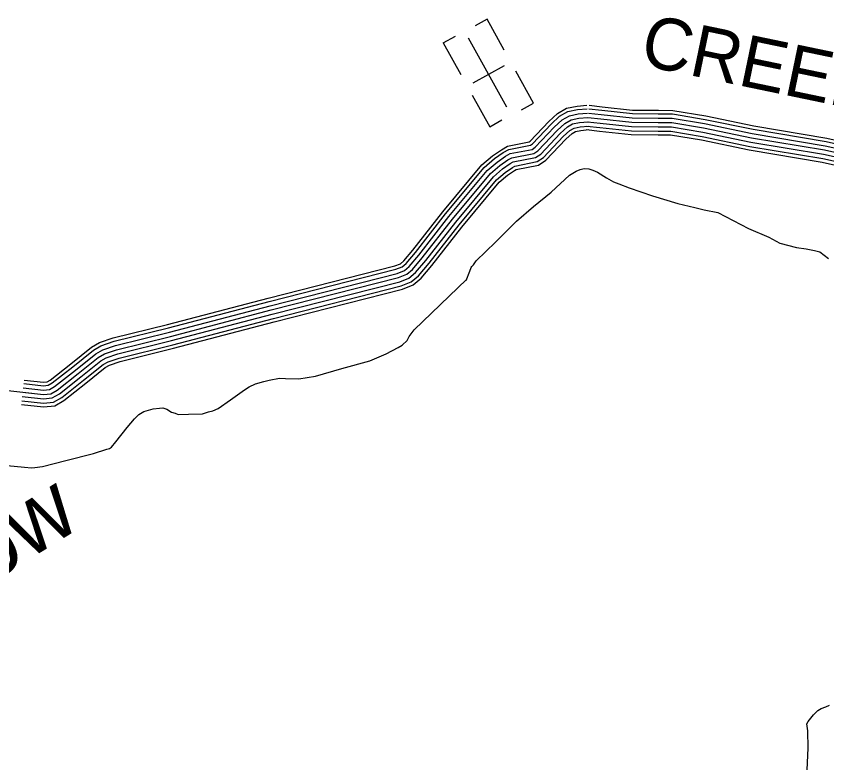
# Model space of a CAD drawing. Extents: x 1551132 to 1791609, y 378168 to 563823.
# Drawn here: x 1618102 to 1623885, y 497744 to 503098 of the extents above; entities that cross this region are included whole.
import ezdxf

# ---------------------------------------------------------------- set-up
doc = ezdxf.new("R2010")
doc.units = 0
for name, color, linetype in [('DESIGN - DRAINAGE - Bridges and Cross Drains Size Text', 7, 'Continuous'), ('DESIGN - ROW - Right-of-Way and Easement Labels', 7, 'Continuous'), ('DESIGN - TRANSPORTATION - Text', 7, 'Continuous'), ('DESIGN - UTILITIES - Cable (Underground) with Text', 7, 'Continuous'), ('SURVEY - CONTROL with Text', 7, 'Continuous')]:
    doc.layers.add(name, color=color, linetype=linetype)

msp = doc.modelspace()

# ---------------------------------------------------------------- linework, layer by layer
at = {"layer": 'DESIGN - TRANSPORTATION - Text'}
for points in [[(1621311.259, 501212.579), (1621337.975, 501278.481), (1621348.258, 501304.44), (1621352.342, 501312.424), (1621364.483, 501324.332), (1621382.799, 501352.216), (1621520.388, 501485.178), (1621672.176, 501636.032), (1621791.448, 501741.102), (1621918.687, 501842.079), (1622050.142, 501963.074), (1622096.525, 501992.683), (1622124.691, 502004.425), (1622152.815, 502012.167), (1622186.831, 502007.809), (1622214.797, 501999.509), (1622248.713, 501985.133), (1622314.411, 501944.366), (1622362.21, 501915.815), (1622402.134, 501901.373), (1622473.966, 501872.58), (1622641.695, 501816.746), (1622821.441, 501760.794), (1622943.379, 501733.502), (1623009.328, 501716.793), (1623107.942, 501696.943)], [(1623107.942, 501696.943), (1623325.187, 501584.474), (1623470.792, 501520.847), (1623550.498, 501477.929), (1623668.412, 501448.67), (1623738.427, 501437.937), (1623796.401, 501425.328), (1623836.383, 501416.903), (1623898.015, 501370.16)], [(1618038.361, 499892.535), (1618160.458, 499881.276), (1618210.498, 499876.768), (1618234.556, 499878.526), (1618290.73, 499885.985), (1618455.451, 499928.436), (1618654.304, 499978.563), (1618748.786, 500009.688), (1618768.86, 500013.497), (1618782.985, 500023.38), (1618813.417, 500061.173), (1618892.582, 500162.634), (1618945.314, 500226.269), (1618977.672, 500256.02), (1619011.954, 500277.729), (1619078.27, 500297.113), (1619124.402, 500302.663), (1619148.46, 500304.43), (1619176.409, 500294.121), (1619210.258, 500273.729), (1619236.224, 500265.445), (1619258.174, 500257.203), (1619330.314, 500258.479), (1619430.52, 500261.479), (1619474.735, 500275.071), (1619504.868, 500282.788), (1619543.109, 500300.446), (1619631.89, 500361.715), (1619730.779, 500432.9), (1619765.062, 500454.609), (1619809.353, 500476.218), (1619869.618, 500491.652), (1619905.775, 500501.319), (1619980.065, 500516.611), (1620024.097, 500512.152), (1620118.245, 500511.202), (1620236.642, 500530.061), (1620425.521, 500584.304), (1620624.442, 500640.448), (1620741.139, 500689.399), (1620827.745, 500734.642), (1620855.953, 500750.401), (1620890.361, 500784.135), (1620906.669, 500812.044), (1620941.209, 500859.82), (1621314.426, 501220.388)], [(1623743.792, 497722.249), (1623751.95, 497875.92), (1623749.2, 498000.273), (1623745.542, 498034.39), (1623741.692, 498050.474), (1623751.875, 498066.408), (1623790.424, 498114.142), (1623820.782, 498143.918), (1623844.981, 498159.71), (1623879.155, 498171.402), (1623903.321, 498183.186)]]:
    msp.add_lwpolyline(points, dxfattribs=at)
at = {"layer": 'DESIGN - UTILITIES - Cable (Underground) with Text'}
for p, q in [((1621462.03, 503076.004), (1621376.145, 503028.035)), ((1621584.177, 502855.95), (1621462.03, 503075.821)), ((1621148.749, 502906.638), (1621235.776, 502954.949)), ((1621148.658, 502906.855), (1621273.754, 502680.909)), ((1621363.124, 502623.009), (1621585.019, 502745.997)), ((1621793.411, 502478.385), (1621666.947, 502706.439)), ((1621355.466, 502533.64), (1621479.863, 502309.103)), ((1621706.284, 502430.025), (1621792.877, 502477.893)), ((1621479.863, 502309.103), (1621567.198, 502357.505))]:
    msp.add_line(p, q, dxfattribs=at)
msp.add_lwpolyline([(1621602.531, 502449.691), (1621329.461, 502941.974)], dxfattribs=at)
at = {"layer": 'SURVEY - CONTROL with Text'}
for points in [[(1618158.058, 500501.334), (1618297.438, 500486.026), (1618321.838, 500488.642), (1618344.837, 500501.984), (1618490.775, 500616.854), (1618638.614, 500735.69), (1618696.004, 500768.991), (1618793.985, 500802.292), (1619182.009, 500898.02), (1619899.742, 501086.342), (1620802.863, 501315.865), (1620842.995, 501332.107), (1620867.12, 501352.283), (1620931.943, 501428.818), (1621146.163, 501703.125), (1621422.924, 502036.384), (1621500.289, 502101.319), (1621563.304, 502145.579), (1621607.361, 502170.296), (1621760.699, 502200.472), (1621768.232, 502205.405), (1621900.788, 502345.459), (1621964.47, 502403.494), (1622028.96, 502440.912), (1622103.916, 502456.345), (1622173.09, 502462.262)], [(1622190.564, 502461.987), (1622282.112, 502451.27), (1622499.365, 502427.92), (1622683.169, 502426.42), (1622786.034, 502425.57), (1623022.245, 502386.252), (1623363.82, 502315.359), (1623884.016, 502228.874), (1624023.388, 502197.781)], [(1618152.225, 500445.924), (1618297.371, 500429.982), (1618339.545, 500434.508), (1618376.203, 500455.766), (1618525.458, 500573.245), (1618670.229, 500689.614), (1618719.178, 500718.015), (1618809.651, 500748.766), (1619195.751, 500844.019), (1619913.675, 501032.391), (1620820.246, 501262.797), (1620872.011, 501283.739), (1620906.535, 501312.615), (1620975.176, 501393.651), (1621189.562, 501668.174), (1621462.581, 501996.925), (1621534.271, 502057.101), (1621593.02, 502098.361), (1621626.852, 502117.345), (1621782.132, 502147.904), (1621804.215, 502162.371), (1621939.837, 502305.658), (1621997.594, 502358.293), (1622049.076, 502388.16), (1622111.933, 502401.111), (1622177.84, 502406.744)], [(1618155.475, 500476.75), (1618297.413, 500461.167), (1618329.696, 500464.625), (1618358.753, 500481.484), (1618506.167, 500597.512), (1618652.638, 500715.248), (1618706.287, 500746.374), (1618800.935, 500778.55), (1619188.109, 500874.061), (1619905.926, 501062.408), (1620810.571, 501292.323), (1620855.87, 501310.648), (1620884.603, 501334.691), (1620951.118, 501413.218), (1621165.413, 501687.617), (1621440.515, 502018.875), (1621515.363, 502081.702), (1621576.487, 502124.636), (1621616.011, 502146.804), (1621770.207, 502177.155), (1621784.199, 502186.313), (1621918.112, 502327.8), (1621979.161, 502383.443), (1622037.876, 502417.511), (1622107.475, 502431.845), (1622175.198, 502437.637)], [(1622184.089, 502406.652), (1622275.896, 502395.902), (1622496.157, 502372.227), (1622682.711, 502370.702), (1622781.2, 502369.885), (1623012.011, 502331.468), (1623353.587, 502260.574), (1623873.374, 502174.164), (1624013.029, 502143.005)], [(1622187.689, 502437.445), (1622279.354, 502426.711), (1622497.94, 502403.219), (1622682.961, 502401.703), (1622783.884, 502400.869), (1623017.703, 502361.952), (1623359.287, 502291.058), (1623879.291, 502204.607), (1624018.788, 502173.481)], [(1618021.428, 500429.099), (1618297.33, 500398.798), (1618349.404, 500404.382), (1618393.652, 500430.049), (1618544.757, 500548.986), (1618687.821, 500663.98), (1618732.07, 500689.656), (1618818.368, 500718.99), (1619203.4, 500813.976), (1619921.425, 501002.373), (1620829.921, 501233.271), (1620888.161, 501256.83), (1620928.468, 501290.548), (1620999.225, 501374.083), (1621213.703, 501648.724), (1621484.647, 501974.974), (1621553.179, 502032.501), (1621609.553, 502072.093), (1621637.702, 502087.886), (1621794.057, 502118.653), (1621824.239, 502138.429), (1621961.561, 502283.516), (1622016.018, 502333.142), (1622060.267, 502358.818), (1622116.399, 502370.376), (1622180.481, 502375.86)], [(1618145.75, 500384.256), (1618297.288, 500367.614), (1618359.262, 500374.256), (1618411.102, 500404.332), (1618564.057, 500524.727), (1618705.412, 500638.346), (1618744.961, 500661.297), (1618827.084, 500689.214), (1619211.05, 500783.934), (1619929.175, 500972.356), (1620839.595, 501203.746), (1620904.31, 501229.921), (1620950.401, 501268.481), (1621023.274, 501354.516), (1621237.845, 501629.273), (1621506.713, 501953.024), (1621572.087, 502007.9), (1621626.086, 502045.826), (1621648.552, 502058.426), (1621805.981, 502089.402), (1621844.264, 502114.486), (1621983.286, 502261.374), (1622034.443, 502307.991), (1622071.459, 502329.475), (1622120.866, 502339.642), (1622183.123, 502344.976)], [(1618149, 500415.09), (1618297.33, 500398.798), (1618349.404, 500404.382), (1618393.652, 500430.049), (1618544.757, 500548.986), (1618687.821, 500663.98), (1618732.07, 500689.656), (1618818.368, 500718.99), (1619203.4, 500813.976), (1619921.425, 501002.373), (1620829.921, 501233.271), (1620888.161, 501256.83), (1620928.468, 501290.548), (1620999.225, 501374.083), (1621213.703, 501648.724), (1621484.647, 501974.974), (1621553.179, 502032.501), (1621609.553, 502072.093), (1621637.702, 502087.886), (1621794.057, 502118.653), (1621824.239, 502138.429), (1621961.561, 502283.516), (1622016.018, 502333.142), (1622060.267, 502358.818), (1622116.399, 502370.376), (1622180.481, 502375.86)], [(1622176.873, 502345.068), (1622268.979, 502334.284), (1622492.574, 502310.258), (1622682.194, 502308.7), (1622775.817, 502307.934), (1623000.612, 502270.516), (1623342.204, 502199.623), (1623861.525, 502113.279), (1624001.496, 502082.053)], [(1622180.481, 502375.86), (1622272.437, 502365.093), (1622494.365, 502341.243), (1622682.453, 502339.701), (1622778.509, 502338.909), (1623006.312, 502300.992), (1623347.895, 502230.099), (1623867.45, 502143.722), (1624007.263, 502112.529)], [(1622180.481, 502375.86), (1622272.437, 502365.093), (1622494.365, 502341.243), (1622682.453, 502339.701), (1622778.509, 502338.909), (1623006.312, 502300.992), (1623347.895, 502230.099), (1623867.45, 502143.722), (1624007.263, 502112.529)], [(1618139.817, 500327.855), (1618297.213, 500310.563), (1618377.286, 500319.146), (1618443.026, 500357.281), (1618599.356, 500480.334), (1618737.594, 500591.445), (1618768.552, 500609.412), (1618843.034, 500634.73), (1619225.033, 500728.966), (1619943.358, 500917.438), (1620857.295, 501149.719), (1620933.851, 501180.687), (1620990.525, 501228.096), (1621067.282, 501318.715), (1621282.027, 501593.698), (1621547.087, 501912.856), (1621606.678, 501962.882), (1621656.335, 501997.758), (1621668.393, 502004.525), (1621827.798, 502035.893), (1621880.888, 502070.677), (1622023.035, 502220.864), (1622068.159, 502261.982), (1622091.941, 502275.782), (1622129.024, 502283.416), (1622187.956, 502288.458)], [(1618142.5, 500353.43), (1618297.246, 500336.43), (1618369.111, 500344.139), (1618428.552, 500378.614), (1618583.348, 500500.459), (1618723.003, 500612.712), (1618757.852, 500632.938), (1618835.801, 500659.43), (1619218.692, 500753.891), (1619936.925, 500942.338), (1620849.27, 501174.22), (1620920.452, 501203.012), (1620972.334, 501246.405), (1621047.332, 501334.949), (1621261.994, 501609.831), (1621528.78, 501931.073), (1621590.995, 501983.3), (1621642.619, 502019.55), (1621659.393, 502028.967), (1621817.906, 502060.152), (1621864.28, 502090.544), (1622005.01, 502239.231), (1622052.876, 502282.841), (1622082.658, 502300.125), (1622125.324, 502308.908), (1622185.764, 502314.083)], [(1622170.281, 502288.733), (1622262.654, 502277.924), (1622489.307, 502253.565), (1622681.728, 502251.982), (1622770.9, 502251.249), (1622990.195, 502214.748), (1623331.787, 502143.855), (1623850.692, 502057.586), (1623990.955, 502026.294)], [(1622173.273, 502314.275), (1622265.521, 502303.475), (1622490.79, 502279.266), (1622681.944, 502277.699), (1622773.134, 502276.949), (1622994.92, 502240.032), (1623336.504, 502169.139), (1623855.608, 502082.837), (1623995.738, 502051.578)]]:
    msp.add_lwpolyline(points, dxfattribs=at)

# ---------------------------------------------------------------- texts
at = {"layer": 'DESIGN - DRAINAGE - Bridges and Cross Drains Size Text'}
msp.add_text('Snow', height=474.9956, rotation=31.7436111, dxfattribs=at).set_placement((1617225.942, 498622.913))
at = {"layer": 'DESIGN - ROW - Right-of-Way and Easement Labels'}
msp.add_text('CREEK', height=369.992, rotation=348.2748361, dxfattribs=at).set_placement((1622541.281, 502752.928))

doc.saveas('drawing.dxf')
